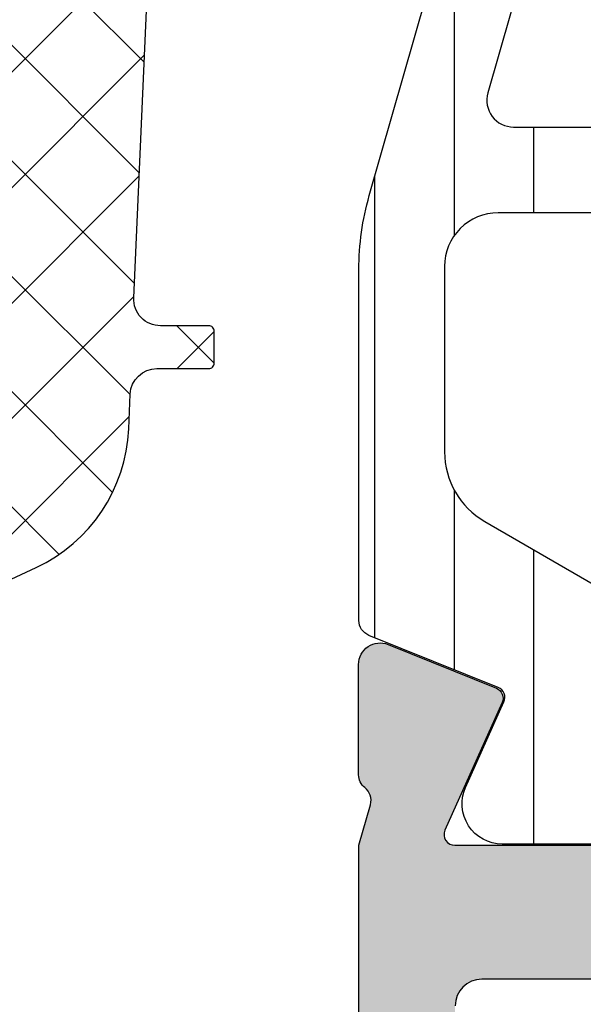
# Model space of a CAD drawing. Header units: millimetres. Extents: x 247761 to 294611, y 172579 to 236863.
# Tile 506 of 596: x 268160 to 268170, y 198228 to 198246. Entities that reach past the tile are written whole.
import ezdxf

# ---------------------------------------------------------------- set-up
doc = ezdxf.new("R2010")
doc.units = ezdxf.units.MM
doc.layers.add('FASÁDA DETAILNÍ', color=4, linetype='Continuous')
doc.layers.add('NOVA', color=240, linetype='Continuous')
pattern_1 = [(135, (0, 0), (-1.077630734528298, -1.077630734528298), []), (225, (0, 0), (1.077630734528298, -1.077630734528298), [])]

# ---------------------------------------------------------------- blocks, each defined once
blk = doc.blocks.new('A$C69D17D4D')
at = {"layer": 'FASÁDA DETAILNÍ'}
h = blk.add_hatch(dxfattribs=at)
h.set_pattern_fill('ANSI37', color=256, scale=0.48, angle=90, style=0)
h.set_pattern_definition(pattern_1)
edge = h.paths.add_edge_path(flags=16)
edge.add_line((-6494.164414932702, 24890.2193893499), (-6495.557268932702, 24890.1196453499))
edge.add_arc((-6495.600126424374, 24890.71811226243), 0.5999995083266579, 179.999991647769, 274.09608051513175, ccw=False)
edge.add_arc((-6495.600126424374, 24890.71811243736), 0.5999995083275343, 85.90391948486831, 180.000008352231, ccw=False)
edge.add_line((-6495.557268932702, 24891.3165793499), (-6494.164414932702, 24891.21683534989))
edge.add_arc((-6494.200129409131, 24890.7181123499), 0.5000001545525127, -85.90393559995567, 85.90393559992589, ccw=False)
edge = h.paths.add_edge_path(flags=16)
edge.add_arc((-6491.00012130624, 24892.31810897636), 0.4999996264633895, 179.9999571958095, 270.0000428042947, ccw=False)
edge.add_line((-6491.500120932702, 24892.31810934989), (-6491.500120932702, 24895.91179434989))
edge.add_arc((-6491.000120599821, 24895.9117943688), 0.5000003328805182, 66.78197339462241, 180.0000021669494, ccw=False)
edge.add_line((-6490.803004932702, 24896.3713003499), (-6484.471902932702, 24893.65542234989))
edge.add_arc((-6484.669018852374, 24893.19591700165), 0.4999998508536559, -2.500110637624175, 66.78191820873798, ccw=False)
edge.add_line((-6484.169494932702, 24893.1741063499), (-6484.207820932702, 24892.29629934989))
edge.add_arc((-6484.707344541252, 24892.31810883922), 0.4999994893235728, 269.9999551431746, 357.5000208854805, ccw=False)
edge.add_line((-6484.707344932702, 24891.81810934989), (-6491.000120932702, 24891.81810934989))
edge = h.paths.add_edge_path(flags=16)
edge.add_line((-6485.591958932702, 24866.7641903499), (-6494.488811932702, 24862.61552034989))
edge.add_arc((-6494.700121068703, 24863.06867409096), 0.4999998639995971, 179.9999703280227, 295.0000079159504, ccw=False)
edge.add_line((-6495.200120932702, 24863.0686743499), (-6495.200120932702, 24872.4181093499))
edge.add_arc((-6494.700121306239, 24872.41810972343), 0.49999962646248, 89.99995719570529, 180.0000428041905, ccw=False)
edge.add_line((-6494.700120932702, 24872.9181093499), (-6485.576197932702, 24872.9181093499))
edge.add_arc((-6485.576198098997, 24872.41810928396), 0.5000000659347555, -2.500027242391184, 89.99998094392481, ccw=False)
edge.add_line((-6485.076673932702, 24872.39629934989), (-6485.303743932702, 24867.1955353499))
edge.add_arc((-6485.803269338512, 24867.2173450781), 0.5000012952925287, 295.00009198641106, 357.5000025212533, ccw=False)
edge = h.paths.add_edge_path(flags=16)
edge.add_arc((-6494.700121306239, 24875.61810897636), 0.4999996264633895, 179.9999571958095, 270.0000428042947, ccw=False)
edge.add_line((-6495.200120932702, 24875.61810934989), (-6495.200120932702, 24882.81810934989))
edge.add_arc((-6494.700121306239, 24882.81810972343), 0.49999962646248, 89.99995719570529, 180.0000428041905, ccw=False)
edge.add_line((-6494.700120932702, 24883.31810934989), (-6493.500120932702, 24883.31810934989))
edge.add_arc((-6493.500119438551, 24885.31810785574), 1.99999850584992, 269.9999571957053, 360.0000428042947)
edge.add_line((-6491.500120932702, 24885.31810934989), (-6491.500120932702, 24889.11810934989))
edge.add_arc((-6491.00012130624, 24889.11810972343), 0.49999962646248, 89.99995719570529, 180.0000428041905, ccw=False)
edge.add_line((-6491.000120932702, 24889.61810934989), (-6484.847059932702, 24889.61810934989))
edge.add_arc((-6484.847060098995, 24889.11810928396), 0.5000000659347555, -2.5000272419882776, 89.9999809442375, ccw=False)
edge.add_line((-6484.347535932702, 24889.09629934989), (-6484.587670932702, 24883.59629934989))
edge.add_arc((-6485.087194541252, 24883.61810883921), 0.4999994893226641, 269.99995514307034, 357.5000208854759, ccw=False)
edge.add_line((-6485.087194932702, 24883.11810934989), (-6490.400120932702, 24883.11810934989))
edge.add_arc((-6490.400120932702, 24882.01810934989), 1.099999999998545, 90, 270)
edge.add_line((-6490.400120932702, 24880.9181093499), (-6485.226909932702, 24880.9181093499))
edge.add_arc((-6485.226910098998, 24880.41810928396), 0.5000000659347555, -2.500027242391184, 89.99998094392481, ccw=False)
edge.add_line((-6484.727385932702, 24880.39629934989), (-6484.936958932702, 24875.59629934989))
edge.add_arc((-6485.436482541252, 24875.61810883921), 0.4999994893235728, 269.99995514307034, 357.5000208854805, ccw=False)
edge.add_line((-6485.436482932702, 24875.11810934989), (-6494.700120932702, 24875.11810934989))
edge = h.paths.add_edge_path()
edge.add_line((-6493.313663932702, 24860.40505634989), (-6484.525797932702, 24864.50290534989))
edge.add_ellipse((-6485.793655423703, 24867.22183071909), major_axis=(-3.000002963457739, 0), ratio=1, start_angle=115.0000306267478, end_angle=177.499941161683)
edge.add_line((-6482.796507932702, 24867.09096934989), (-6482.768173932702, 24867.73991934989))
edge.add_ellipse((-6482.268650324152, 24867.71810986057), major_axis=(-0.4999994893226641, 0), ratio=1, start_angle=269.99995514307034, end_angle=357.5000208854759, ccw=False)
edge.add_line((-6482.268649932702, 24868.21810934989), (-6481.300120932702, 24868.21810934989))
edge.add_ellipse((-6481.300120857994, 24868.31810927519), major_axis=(-0.09999992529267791, 0), ratio=1, start_angle=89.99995719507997, end_angle=180.0000428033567)
edge.add_line((-6481.200120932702, 24868.31810934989), (-6481.200120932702, 24868.9181093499))
edge.add_ellipse((-6481.300120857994, 24868.9181094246), major_axis=(-0.09999992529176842, 0), ratio=1, start_angle=179.9999571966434, end_angle=270.00004280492)
edge.add_line((-6481.300120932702, 24869.01810934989), (-6482.203158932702, 24869.01810934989))
edge.add_ellipse((-6482.203158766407, 24869.51810941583), major_axis=(-0.5000000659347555, 0), ratio=1, start_angle=-2.500027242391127, end_angle=89.99998094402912, ccw=False)
edge.add_line((-6482.702682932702, 24869.5399193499), (-6482.308844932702, 24878.4402133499))
edge.add_ellipse((-6481.809333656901, 24878.41810924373), major_axis=(-0.5000001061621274, 0), ratio=1, start_angle=269.99991701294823, end_angle=357.4662307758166, ccw=False)
edge.add_line((-6481.809332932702, 24878.9181093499), (-6481.200120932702, 24878.9181093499))
edge.add_ellipse((-6481.200120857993, 24879.01810927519), major_axis=(-0.09999992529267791, 0), ratio=1, start_angle=89.99995719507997, end_angle=180.0000428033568)
edge.add_line((-6481.100120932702, 24879.01810934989), (-6481.100120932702, 24879.61810934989))
edge.add_ellipse((-6481.200120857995, 24879.6181094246), major_axis=(-0.09999992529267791, 0), ratio=1, start_angle=179.9999571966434, end_angle=270.0000428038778)
edge.add_line((-6481.200120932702, 24879.71810934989), (-6481.729682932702, 24879.71810934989))
edge.add_ellipse((-6481.729683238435, 24880.21810984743), major_axis=(-0.5000004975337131, 0), ratio=1, start_angle=-2.5336979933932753, end_angle=90.0000350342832, ccw=False)
edge.add_line((-6482.229194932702, 24880.24021334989), (-6481.718538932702, 24891.7804383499))
edge.add_ellipse((-6481.219014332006, 24891.75862881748), major_axis=(-0.5000004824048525, 0), ratio=1, start_angle=266.7829426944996, end_angle=357.5000209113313, ccw=False)
edge.add_line((-6481.190954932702, 24892.2578413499), (-6476.057211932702, 24891.96927834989))
edge.add_ellipse((-6476.172767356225, 24891.55886034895), major_axis=(-0.4263754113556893, 0), ratio=1, start_angle=110.75897237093, end_angle=254.275145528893, ccw=False)
edge.add_line((-6476.021643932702, 24891.16016534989), (-6476.254246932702, 24891.1614053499))
edge.add_line((-6476.254246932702, 24891.1614053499), (-6478.136825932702, 24891.45954334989))
edge.add_line((-6478.136825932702, 24891.45954334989), (-6480.986110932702, 24891.05911734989))
edge.add_ellipse((-6480.944360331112, 24890.76203675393), major_axis=(-0.2999999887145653, 0), ratio=1, start_angle=-82.00025595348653, end_angle=34.59774638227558)
edge.add_ellipse((-6478.721789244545, 24892.2951501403), major_axis=(-3.000047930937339, 0), ratio=1, start_angle=34.59764128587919, end_angle=108.0084245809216)
edge.add_line((-6477.794303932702, 24889.44207134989), (-6475.539412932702, 24890.0756473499))
edge.add_ellipse((-6475.700342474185, 24890.85085985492), major_axis=(-0.7917403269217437, 0), ratio=1, start_angle=101.7276897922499, end_angle=173.2016537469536)
edge.add_line((-6474.914168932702, 24890.75713734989), (-6474.912947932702, 24891.81534734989))
edge.add_ellipse((-6476.092034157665, 24891.68622310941), major_axis=(-1.186135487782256, 0), ratio=1, start_angle=186.2496781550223, end_angle=251.3444235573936)
edge.add_line((-6475.712614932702, 24892.81003734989), (-6478.953954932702, 24893.90437034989))
edge.add_line((-6478.953954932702, 24893.90437034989), (-6487.003749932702, 24896.79414834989))
edge.add_line((-6487.003749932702, 24896.79414834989), (-6496.901626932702, 24901.12695734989))
edge.add_ellipse((-6497.099896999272, 24900.66794836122), major_axis=(-0.5000002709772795, 0), ratio=1, start_angle=246.6379505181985, end_angle=359.9334236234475)
edge.add_line((-6497.599896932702, 24900.6685293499), (-6497.600531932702, 24900.12182834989))
edge.add_ellipse((-6497.100531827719, 24900.12124807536), major_axis=(-0.5000004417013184, 0), ratio=1, start_angle=-0.06649451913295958, end_angle=66.07917546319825)
edge.add_line((-6497.303268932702, 24899.66419434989), (-6494.099265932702, 24898.2624383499))
edge.add_ellipse((-6494.500120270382, 24897.34629727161), major_axis=(-0.9999993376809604, 0), ratio=1, start_angle=179.9999471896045, end_angle=246.3683852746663, ccw=False)
edge.add_line((-6493.500120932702, 24897.34629634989), (-6493.500120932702, 24892.1183543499))
edge.add_line((-6493.500120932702, 24892.1183543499), (-6495.299599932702, 24892.1183453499))
edge.add_line((-6495.299599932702, 24892.1183453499), (-6495.437541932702, 24892.63314634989))
edge.add_ellipse((-6495.714695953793, 24892.51838109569), major_axis=(-0.299975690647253, 0), ratio=1, start_angle=202.4937002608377, end_angle=292.50356669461)
edge.add_line((-6495.829508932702, 24892.7955153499), (-6497.099635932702, 24891.94634834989))
edge.add_ellipse((-6496.59991516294, 24891.08048416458), major_axis=(-0.9997207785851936, 0), ratio=1, start_angle=-60.00923930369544, end_angle=0.007611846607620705)
edge.add_line((-6497.599635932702, 24891.08035134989), (-6497.599604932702, 24890.35599034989))
edge.add_ellipse((-6496.599867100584, 24890.35619840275), major_axis=(-0.9997378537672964, 0), ratio=1, start_angle=0.01192367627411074, end_angle=60.00867505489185)
edge.add_line((-6497.099604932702, 24889.4903243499), (-6495.829508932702, 24888.6411573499))
edge.add_ellipse((-6495.714697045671, 24888.91830484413), major_axis=(-0.2999875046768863, 0), ratio=1, start_angle=67.49759382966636, end_angle=157.5013961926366)
edge.add_line((-6495.437541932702, 24888.8035113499), (-6495.299569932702, 24889.31832734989))
edge.add_line((-6495.299569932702, 24889.31832734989), (-6493.500120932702, 24889.31833534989))
edge.add_line((-6493.500120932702, 24889.31833534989), (-6493.500120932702, 24886.1181083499))
edge.add_ellipse((-6493.800120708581, 24886.11810812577), major_axis=(-0.2999997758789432, 0), ratio=1, start_angle=89.99995719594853, end_angle=180.0000428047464, ccw=False)
edge.add_line((-6493.800120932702, 24885.81810834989), (-6497.100116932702, 24885.81810834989))
edge.add_ellipse((-6497.10011730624, 24885.31810872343), major_axis=(-0.4999996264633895, 0), ratio=1, start_angle=-90.00004280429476, end_angle=4.280419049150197e-05)
edge.add_line((-6497.600116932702, 24885.31810834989), (-6497.600116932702, 24858.42048634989))
edge.add_line((-6497.600116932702, 24858.42048634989), (-6496.049724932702, 24857.5253683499))
edge.add_ellipse((-6495.799724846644, 24857.95838090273), major_axis=(-0.4999999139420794, 0), ratio=1, start_angle=59.99998291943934, end_angle=179.999936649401)
edge.add_line((-6495.299724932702, 24857.95838034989), (-6493.602353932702, 24857.95838034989))
edge.add_line((-6493.602353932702, 24857.95838034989), (-6493.602353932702, 24859.95190234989))
edge.add_ellipse((-6493.10235367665, 24859.95190269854), major_axis=(-0.500000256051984, 0), ratio=1, start_angle=-64.99987141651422, end_angle=3.9951416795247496e-05, ccw=False)
h = blk.add_hatch(dxfattribs=at)
h.set_pattern_fill('ANSI37', color=256, scale=0.48, angle=90, style=0)
h.set_pattern_definition(pattern_1)
edge = h.paths.add_edge_path(flags=16)
edge.add_line((-6494.164414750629, 24890.2193893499), (-6495.557268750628, 24890.1196453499))
edge.add_arc((-6495.600126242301, 24890.71811226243), 0.5999995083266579, 179.999991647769, 274.09608051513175, ccw=False)
edge.add_arc((-6495.600126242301, 24890.71811243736), 0.5999995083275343, 85.90391948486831, 180.000008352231, ccw=False)
edge.add_line((-6495.557268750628, 24891.3165793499), (-6494.164414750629, 24891.21683534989))
edge.add_arc((-6494.200129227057, 24890.7181123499), 0.5000001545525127, -85.90393559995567, 85.90393559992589, ccw=False)
edge = h.paths.add_edge_path(flags=16)
edge.add_arc((-6491.000121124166, 24892.31810897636), 0.4999996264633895, 179.9999571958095, 270.0000428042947, ccw=False)
edge.add_line((-6491.500120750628, 24892.31810934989), (-6491.500120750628, 24895.91179434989))
edge.add_arc((-6491.000120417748, 24895.9117943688), 0.5000003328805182, 66.78197339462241, 180.0000021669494, ccw=False)
edge.add_line((-6490.803004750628, 24896.3713003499), (-6484.471902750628, 24893.65542234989))
edge.add_arc((-6484.669018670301, 24893.19591700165), 0.4999998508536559, -2.500110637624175, 66.78191820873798, ccw=False)
edge.add_line((-6484.169494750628, 24893.1741063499), (-6484.207820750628, 24892.29629934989))
edge.add_arc((-6484.707344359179, 24892.31810883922), 0.4999994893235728, 269.9999551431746, 357.5000208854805, ccw=False)
edge.add_line((-6484.707344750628, 24891.81810934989), (-6491.000120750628, 24891.81810934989))
edge = h.paths.add_edge_path(flags=16)
edge.add_line((-6485.591958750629, 24866.7641903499), (-6494.488811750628, 24862.61552034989))
edge.add_arc((-6494.70012088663, 24863.06867409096), 0.4999998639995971, 179.9999703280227, 295.0000079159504, ccw=False)
edge.add_line((-6495.200120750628, 24863.0686743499), (-6495.200120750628, 24872.4181093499))
edge.add_arc((-6494.700121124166, 24872.41810972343), 0.49999962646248, 89.99995719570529, 180.0000428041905, ccw=False)
edge.add_line((-6494.700120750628, 24872.9181093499), (-6485.576197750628, 24872.9181093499))
edge.add_arc((-6485.576197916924, 24872.41810928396), 0.5000000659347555, -2.500027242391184, 89.99998094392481, ccw=False)
edge.add_line((-6485.076673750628, 24872.39629934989), (-6485.303743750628, 24867.1955353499))
edge.add_arc((-6485.803269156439, 24867.2173450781), 0.5000012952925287, 295.00009198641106, 357.5000025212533, ccw=False)
edge = h.paths.add_edge_path(flags=16)
edge.add_arc((-6494.700121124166, 24875.61810897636), 0.4999996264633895, 179.9999571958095, 270.0000428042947, ccw=False)
edge.add_line((-6495.200120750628, 24875.61810934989), (-6495.200120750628, 24882.81810934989))
edge.add_arc((-6494.700121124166, 24882.81810972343), 0.49999962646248, 89.99995719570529, 180.0000428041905, ccw=False)
edge.add_line((-6494.700120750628, 24883.31810934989), (-6493.500120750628, 24883.31810934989))
edge.add_arc((-6493.500119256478, 24885.31810785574), 1.99999850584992, 269.9999571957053, 360.0000428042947)
edge.add_line((-6491.500120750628, 24885.31810934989), (-6491.500120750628, 24889.11810934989))
edge.add_arc((-6491.000121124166, 24889.11810972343), 0.49999962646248, 89.99995719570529, 180.0000428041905, ccw=False)
edge.add_line((-6491.000120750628, 24889.61810934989), (-6484.847059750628, 24889.61810934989))
edge.add_arc((-6484.847059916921, 24889.11810928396), 0.5000000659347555, -2.5000272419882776, 89.9999809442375, ccw=False)
edge.add_line((-6484.347535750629, 24889.09629934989), (-6484.587670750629, 24883.59629934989))
edge.add_arc((-6485.087194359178, 24883.61810883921), 0.4999994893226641, 269.99995514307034, 357.5000208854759, ccw=False)
edge.add_line((-6485.087194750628, 24883.11810934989), (-6490.400120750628, 24883.11810934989))
edge.add_arc((-6490.400120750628, 24882.01810934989), 1.099999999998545, 90, 270)
edge.add_line((-6490.400120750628, 24880.9181093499), (-6485.226909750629, 24880.9181093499))
edge.add_arc((-6485.226909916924, 24880.41810928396), 0.5000000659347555, -2.500027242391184, 89.99998094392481, ccw=False)
edge.add_line((-6484.727385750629, 24880.39629934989), (-6484.936958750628, 24875.59629934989))
edge.add_arc((-6485.436482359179, 24875.61810883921), 0.4999994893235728, 269.99995514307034, 357.5000208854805, ccw=False)
edge.add_line((-6485.436482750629, 24875.11810934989), (-6494.700120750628, 24875.11810934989))
edge = h.paths.add_edge_path()
edge.add_line((-6493.313663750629, 24860.40505634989), (-6484.525797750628, 24864.50290534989))
edge.add_ellipse((-6485.793655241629, 24867.22183071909), major_axis=(-3.000002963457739, 0), ratio=1, start_angle=115.0000306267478, end_angle=177.499941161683)
edge.add_line((-6482.796507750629, 24867.09096934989), (-6482.768173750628, 24867.73991934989))
edge.add_ellipse((-6482.268650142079, 24867.71810986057), major_axis=(-0.4999994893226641, 0), ratio=1, start_angle=269.99995514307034, end_angle=357.5000208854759, ccw=False)
edge.add_line((-6482.268649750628, 24868.21810934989), (-6481.300120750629, 24868.21810934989))
edge.add_ellipse((-6481.30012067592, 24868.31810927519), major_axis=(-0.09999992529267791, 0), ratio=1, start_angle=89.99995719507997, end_angle=180.0000428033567)
edge.add_line((-6481.200120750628, 24868.31810934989), (-6481.200120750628, 24868.9181093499))
edge.add_ellipse((-6481.30012067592, 24868.9181094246), major_axis=(-0.09999992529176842, 0), ratio=1, start_angle=179.9999571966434, end_angle=270.00004280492)
edge.add_line((-6481.300120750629, 24869.01810934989), (-6482.203158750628, 24869.01810934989))
edge.add_ellipse((-6482.203158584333, 24869.51810941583), major_axis=(-0.5000000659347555, 0), ratio=1, start_angle=-2.500027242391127, end_angle=89.99998094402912, ccw=False)
edge.add_line((-6482.702682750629, 24869.5399193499), (-6482.308844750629, 24878.4402133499))
edge.add_ellipse((-6481.809333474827, 24878.41810924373), major_axis=(-0.5000001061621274, 0), ratio=1, start_angle=269.99991701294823, end_angle=357.4662307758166, ccw=False)
edge.add_line((-6481.809332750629, 24878.9181093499), (-6481.200120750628, 24878.9181093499))
edge.add_ellipse((-6481.20012067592, 24879.01810927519), major_axis=(-0.09999992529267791, 0), ratio=1, start_angle=89.99995719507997, end_angle=180.0000428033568)
edge.add_line((-6481.100120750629, 24879.01810934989), (-6481.100120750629, 24879.61810934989))
edge.add_ellipse((-6481.200120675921, 24879.6181094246), major_axis=(-0.09999992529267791, 0), ratio=1, start_angle=179.9999571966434, end_angle=270.0000428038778)
edge.add_line((-6481.200120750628, 24879.71810934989), (-6481.729682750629, 24879.71810934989))
edge.add_ellipse((-6481.729683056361, 24880.21810984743), major_axis=(-0.5000004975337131, 0), ratio=1, start_angle=-2.5336979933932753, end_angle=90.0000350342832, ccw=False)
edge.add_line((-6482.229194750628, 24880.24021334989), (-6481.718538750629, 24891.7804383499))
edge.add_ellipse((-6481.219014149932, 24891.75862881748), major_axis=(-0.5000004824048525, 0), ratio=1, start_angle=266.7829426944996, end_angle=357.5000209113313, ccw=False)
edge.add_line((-6481.190954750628, 24892.2578413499), (-6476.057211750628, 24891.96927834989))
edge.add_ellipse((-6476.172767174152, 24891.55886034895), major_axis=(-0.4263754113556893, 0), ratio=1, start_angle=110.75897237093, end_angle=254.275145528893, ccw=False)
edge.add_line((-6476.021643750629, 24891.16016534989), (-6476.254246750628, 24891.1614053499))
edge.add_line((-6476.254246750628, 24891.1614053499), (-6478.136825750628, 24891.45954334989))
edge.add_line((-6478.136825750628, 24891.45954334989), (-6480.986110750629, 24891.05911734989))
edge.add_ellipse((-6480.944360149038, 24890.76203675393), major_axis=(-0.2999999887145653, 0), ratio=1, start_angle=-82.00025595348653, end_angle=34.59774638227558)
edge.add_ellipse((-6478.721789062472, 24892.2951501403), major_axis=(-3.000047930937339, 0), ratio=1, start_angle=34.59764128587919, end_angle=108.0084245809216)
edge.add_line((-6477.794303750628, 24889.44207134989), (-6475.539412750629, 24890.0756473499))
edge.add_ellipse((-6475.700342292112, 24890.85085985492), major_axis=(-0.7917403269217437, 0), ratio=1, start_angle=101.7276897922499, end_angle=173.2016537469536)
edge.add_line((-6474.914168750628, 24890.75713734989), (-6474.912947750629, 24891.81534734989))
edge.add_ellipse((-6476.092033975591, 24891.68622310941), major_axis=(-1.186135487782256, 0), ratio=1, start_angle=186.2496781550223, end_angle=251.3444235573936)
edge.add_line((-6475.712614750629, 24892.81003734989), (-6478.953954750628, 24893.90437034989))
edge.add_line((-6478.953954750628, 24893.90437034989), (-6487.003749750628, 24896.79414834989))
edge.add_line((-6487.003749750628, 24896.79414834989), (-6496.901626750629, 24901.12695734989))
edge.add_ellipse((-6497.099896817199, 24900.66794836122), major_axis=(-0.5000002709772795, 0), ratio=1, start_angle=246.6379505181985, end_angle=359.9334236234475)
edge.add_line((-6497.599896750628, 24900.6685293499), (-6497.600531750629, 24900.12182834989))
edge.add_ellipse((-6497.100531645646, 24900.12124807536), major_axis=(-0.5000004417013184, 0), ratio=1, start_angle=-0.06649451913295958, end_angle=66.07917546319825)
edge.add_line((-6497.303268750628, 24899.66419434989), (-6494.099265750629, 24898.2624383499))
edge.add_ellipse((-6494.500120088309, 24897.34629727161), major_axis=(-0.9999993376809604, 0), ratio=1, start_angle=179.9999471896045, end_angle=246.3683852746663, ccw=False)
edge.add_line((-6493.500120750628, 24897.34629634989), (-6493.500120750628, 24892.1183543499))
edge.add_line((-6493.500120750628, 24892.1183543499), (-6495.299599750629, 24892.1183453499))
edge.add_line((-6495.299599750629, 24892.1183453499), (-6495.437541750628, 24892.63314634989))
edge.add_ellipse((-6495.71469577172, 24892.51838109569), major_axis=(-0.299975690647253, 0), ratio=1, start_angle=202.4937002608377, end_angle=292.50356669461)
edge.add_line((-6495.829508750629, 24892.7955153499), (-6497.099635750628, 24891.94634834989))
edge.add_ellipse((-6496.599914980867, 24891.08048416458), major_axis=(-0.9997207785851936, 0), ratio=1, start_angle=-60.00923930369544, end_angle=0.007611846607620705)
edge.add_line((-6497.599635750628, 24891.08035134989), (-6497.599604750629, 24890.35599034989))
edge.add_ellipse((-6496.59986691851, 24890.35619840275), major_axis=(-0.9997378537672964, 0), ratio=1, start_angle=0.01192367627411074, end_angle=60.00867505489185)
edge.add_line((-6497.099604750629, 24889.4903243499), (-6495.829508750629, 24888.6411573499))
edge.add_ellipse((-6495.714696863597, 24888.91830484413), major_axis=(-0.2999875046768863, 0), ratio=1, start_angle=67.49759382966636, end_angle=157.5013961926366)
edge.add_line((-6495.437541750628, 24888.8035113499), (-6495.299569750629, 24889.31832734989))
edge.add_line((-6495.299569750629, 24889.31832734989), (-6493.500120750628, 24889.31833534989))
edge.add_line((-6493.500120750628, 24889.31833534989), (-6493.500120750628, 24886.1181083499))
edge.add_ellipse((-6493.800120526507, 24886.11810812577), major_axis=(-0.2999997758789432, 0), ratio=1, start_angle=89.99995719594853, end_angle=180.0000428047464, ccw=False)
edge.add_line((-6493.800120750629, 24885.81810834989), (-6497.100116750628, 24885.81810834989))
edge.add_ellipse((-6497.100117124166, 24885.31810872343), major_axis=(-0.4999996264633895, 0), ratio=1, start_angle=-90.00004280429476, end_angle=4.280419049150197e-05)
edge.add_line((-6497.600116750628, 24885.31810834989), (-6497.600116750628, 24858.42048634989))
edge.add_line((-6497.600116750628, 24858.42048634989), (-6496.049724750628, 24857.5253683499))
edge.add_ellipse((-6495.799724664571, 24857.95838090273), major_axis=(-0.4999999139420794, 0), ratio=1, start_angle=59.99998291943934, end_angle=179.999936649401)
edge.add_line((-6495.299724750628, 24857.95838034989), (-6493.602353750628, 24857.95838034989))
edge.add_line((-6493.602353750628, 24857.95838034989), (-6493.602353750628, 24859.95190234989))
edge.add_ellipse((-6493.102353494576, 24859.95190269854), major_axis=(-0.500000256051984, 0), ratio=1, start_angle=-64.99987141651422, end_angle=3.9951416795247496e-05, ccw=False)
h = blk.add_hatch(dxfattribs=at)
h.set_pattern_fill('ANSI31', color=256, scale=0.468, angle=45, style=0)
h.set_pattern_definition([(90, (0, 0), (-1.4859, 3.33066907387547e-16), [])])
edge = h.paths.add_edge_path(flags=16)
edge.add_line((-6465.848220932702, 24886.72963434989), (-6468.070930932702, 24888.01299634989))
edge.add_ellipse((-6469.0708033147, 24886.28127138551), major_axis=(-1.999654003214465, 0), ratio=1, start_angle=239.9984985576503, end_angle=299.9999542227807)
edge.add_line((-6470.070628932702, 24888.01302334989), (-6471.200146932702, 24887.3608953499))
edge.add_ellipse((-6469.700143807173, 24884.76281514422), major_axis=(-3.000005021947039, 0), ratio=1, start_angle=300.0000135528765, end_angle=343.9999452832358)
edge.add_line((-6472.583932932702, 24885.58973134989), (-6473.636580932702, 24881.91870934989))
edge.add_ellipse((-6473.15594990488, 24881.78089055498), major_axis=(-0.5000002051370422, 0), ratio=1, start_angle=-16.00000720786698, end_angle=90.00079895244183)
edge.add_line((-6473.155942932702, 24881.2808903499), (-6465.598189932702, 24881.28100034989))
edge.add_ellipse((-6465.598199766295, 24881.78100018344), major_axis=(-0.4999998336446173, 0), ratio=1, start_angle=90.00112684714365, end_angle=180.0008212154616)
edge.add_line((-6465.098199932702, 24881.78100734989), (-6465.098255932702, 24885.43065634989))
edge.add_ellipse((-6466.598255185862, 24885.43061688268), major_axis=(-1.499999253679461, 0), ratio=1, start_angle=180.0015075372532, end_angle=239.9984727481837)
edge = h.paths.add_edge_path(flags=16)
edge.add_line((-6465.598171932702, 24879.68099834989), (-6473.901501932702, 24879.68087134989))
edge.add_ellipse((-6473.901493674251, 24879.18087106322), major_axis=(-0.5000002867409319, 0), ratio=1, start_angle=270.0009463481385, end_angle=344.0000560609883)
edge.add_line((-6474.382124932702, 24879.31868934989), (-6476.089051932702, 24873.3659273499))
edge.add_ellipse((-6475.608421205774, 24873.22810832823), major_axis=(-0.4999999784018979, 0), ratio=1, start_angle=-16.00004168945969, end_angle=90.00094802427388)
edge.add_line((-6475.608412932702, 24872.72810834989), (-6465.598058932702, 24872.7282783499))
edge.add_ellipse((-6465.598071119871, 24873.22827853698), major_axis=(-0.5000001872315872, 0), ratio=1, start_angle=90.00139654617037, end_angle=180.0008952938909)
edge.add_line((-6465.098070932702, 24873.22828634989), (-6465.098160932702, 24879.1810063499))
edge.add_ellipse((-6465.598161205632, 24879.18099807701), major_axis=(-0.5000002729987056, 0), ratio=1, start_angle=180.0009480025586, end_angle=270.0012292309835)
edge = h.paths.add_edge_path(flags=16)
edge.add_line((-6476.147207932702, 24865.36397434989), (-6472.970817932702, 24863.5300853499))
edge.add_ellipse((-6471.470818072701, 24866.12816509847), major_axis=(-3.000002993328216, 0), ratio=1, start_angle=60.00003609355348, end_angle=120.0014917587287)
edge.add_line((-6469.970748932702, 24863.53012534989), (-6465.847865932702, 24865.9106203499))
edge.add_ellipse((-6466.597901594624, 24867.20963863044), major_axis=(-1.500000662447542, 0), ratio=1, start_angle=120.0015583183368, end_angle=180.0015171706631)
edge.add_line((-6465.097900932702, 24867.20967834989), (-6465.097991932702, 24870.62829234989))
edge.add_ellipse((-6465.597991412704, 24870.62827886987), major_axis=(-0.4999994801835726, 0), ratio=1, start_angle=180.0015446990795, end_angle=270.0014346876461)
edge.add_line((-6465.598003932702, 24871.12827834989), (-6475.897318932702, 24871.12809734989))
edge.add_ellipse((-6475.897300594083, 24870.12809701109), major_axis=(-1.000000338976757, 0), ratio=1, start_angle=-89.99894927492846, end_angle=0.001527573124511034)
edge.add_line((-6476.897300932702, 24870.1280703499), (-6476.897207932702, 24866.6629723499))
edge.add_ellipse((-6475.397207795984, 24866.66301253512), major_axis=(-1.500000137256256, 0), ratio=1, start_angle=0.001534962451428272, end_angle=59.99999699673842)
edge = h.paths.add_edge_path()
edge.add_line((-6478.497075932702, 24863.5161683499), (-6478.497297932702, 24870.06923134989))
edge.add_arc((-6473.497300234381, 24870.06939821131), 4.999997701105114, 163.9999762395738, 180.001912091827, ccw=False)
edge.add_line((-6478.303605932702, 24871.4475863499), (-6474.034994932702, 24886.33400434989))
edge.add_arc((-6474.515625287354, 24886.47182286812), 0.49999948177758, 344.000002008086, 450.0000739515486)
edge.add_line((-6474.515625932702, 24886.97182234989), (-6478.398999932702, 24886.97182234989))
edge.add_arc((-6478.399019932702, 24887.97182234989), 1.0000000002, 90.00114591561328, 270.00114591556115, ccw=False)
edge.add_line((-6478.399039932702, 24888.97182234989), (-6473.700703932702, 24888.97201034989))
edge.add_line((-6473.700703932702, 24888.97201034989), (-6473.700703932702, 24889.12806234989))
edge.add_arc((-6473.400703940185, 24889.12806292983), 0.29999999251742, 111.97384588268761, 180.0001107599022, ccw=False)
edge.add_line((-6473.512958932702, 24889.40626934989), (-6471.101056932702, 24890.3794563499))
edge.add_arc((-6471.175893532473, 24890.56492759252), 0.2000002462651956, 291.9737977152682, 384.1409822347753)
edge.add_line((-6470.993384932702, 24890.6467243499), (-6471.709884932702, 24892.24540934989))
edge.add_arc((-6471.025479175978, 24892.55214761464), 0.7499997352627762, 89.99998141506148, 204.1410584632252, ccw=False)
edge.add_line((-6471.025478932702, 24893.3021473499), (-6465.917929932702, 24893.3021473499))
edge.add_arc((-6465.917930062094, 24892.70214751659), 0.5999998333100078, -30.14292486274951, 89.99998764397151, ccw=False)
edge.add_line((-6465.399064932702, 24892.4008523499), (-6466.660280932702, 24890.22889534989))
edge.add_arc((-6466.400848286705, 24890.07824707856), 0.3000003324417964, 149.8569693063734, 253.9999309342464)
edge.add_line((-6466.483539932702, 24889.78986834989), (-6464.969067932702, 24889.35560134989))
edge.add_line((-6464.969067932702, 24889.35560134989), (-6463.648295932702, 24888.59305334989))
edge.add_arc((-6463.798296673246, 24888.33324620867), 0.2999999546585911, -2.4633047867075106, 59.999831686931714, ccw=False)
edge.add_line((-6463.498573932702, 24888.3203523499), (-6463.498573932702, 24864.3306983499))
edge.add_arc((-6463.797909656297, 24864.31074367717), 0.3000001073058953, -59.99985225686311, 3.813876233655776, ccw=False)
edge.add_line((-6463.647908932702, 24864.05093634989), (-6464.968714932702, 24863.28836834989))
edge.add_line((-6464.968714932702, 24863.28836834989), (-6466.483185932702, 24862.85410134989))
edge.add_arc((-6466.400494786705, 24862.56572223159), 0.3000005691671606, 105.9999567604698, 210.1429183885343)
edge.add_line((-6466.659927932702, 24862.41507434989), (-6465.398711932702, 24860.2431183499))
edge.add_arc((-6465.917577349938, 24859.9418226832), 0.6000003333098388, -89.99996015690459, 30.142952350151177, ccw=False)
edge.add_line((-6465.917576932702, 24859.3418223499), (-6475.821176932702, 24859.3418223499))
edge.add_arc((-6475.82117767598, 24860.09182240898), 0.75000005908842, 155.8589797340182, 270.0000567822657, ccw=False)
edge.add_line((-6476.505583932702, 24860.39856034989), (-6475.789083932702, 24861.9972453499))
edge.add_arc((-6475.971592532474, 24862.07904210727), 0.2000002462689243, 335.8590177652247, 428.0262022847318)
edge.add_line((-6475.896755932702, 24862.2645133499), (-6478.309330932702, 24863.2379723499))
edge.add_arc((-6478.197076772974, 24863.51617820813), 0.2999991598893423, 180.0018827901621, 248.0262614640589, ccw=False)
h = blk.add_hatch(color=256, dxfattribs=at)
edge = h.paths.add_edge_path(flags=16)
edge.add_ellipse((-6469.200171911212, 24829.51812637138), major_axis=(-0.499974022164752, 0), ratio=1, start_angle=-0.002977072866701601, end_angle=90.00297707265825)
edge.add_line((-6469.200145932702, 24829.01815234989), (-6451.200145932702, 24829.01815234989))
edge.add_ellipse((-6451.200119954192, 24829.51812637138), major_axis=(-0.4999740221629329, 0), ratio=1, start_angle=89.99702292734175, end_angle=180.0029770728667)
edge.add_line((-6450.700145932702, 24829.51815234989), (-6450.700145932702, 24842.01815234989))
edge.add_ellipse((-6451.200167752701, 24842.01813052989), major_axis=(-0.5000218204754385, 0), ratio=1, start_angle=180.0025002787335, end_angle=269.9974997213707)
edge.add_line((-6451.200145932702, 24842.51815234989), (-6463.803196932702, 24842.51815234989))
edge.add_ellipse((-6463.803198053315, 24844.01815122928), major_axis=(-1.499998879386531, 0), ratio=1, start_angle=-4.2804329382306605e-05, end_angle=90.00004280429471, ccw=False)
edge.add_line((-6465.303196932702, 24844.01815234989), (-6465.303196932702, 24857.01814034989))
edge.add_ellipse((-6465.803196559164, 24857.01814072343), major_axis=(-0.49999962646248, 0), ratio=1, start_angle=179.9999571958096, end_angle=270.0000428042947)
edge.add_line((-6465.803196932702, 24857.51814034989), (-6469.200145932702, 24857.51814034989))
edge.add_ellipse((-6469.20014630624, 24857.01814072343), major_axis=(-0.4999996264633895, 0), ratio=1, start_angle=-90.00004280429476, end_angle=4.280419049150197e-05)
edge.add_line((-6469.700145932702, 24857.01814034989), (-6469.700145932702, 24829.51815234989))
edge = h.paths.add_edge_path()
edge.add_line((-6498.500140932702, 24828.31814034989), (-6498.500140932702, 24831.31814034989))
edge.add_line((-6498.500140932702, 24831.31814034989), (-6496.500140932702, 24831.31814034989))
edge.add_arc((-6496.500114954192, 24830.8181663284), 0.4999740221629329, -0.0029770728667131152, 90.00297707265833, ccw=False)
edge.add_line((-6496.000140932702, 24830.81814034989), (-6496.000140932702, 24830.31814034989))
edge.add_line((-6496.000140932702, 24830.31814034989), (-6497.000140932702, 24830.31814034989))
edge.add_line((-6497.000140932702, 24830.31814034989), (-6497.000140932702, 24829.31814034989))
edge.add_arc((-6496.000076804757, 24829.31820447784), 1.000064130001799, 180.0036740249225, 269.9963259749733)
edge.add_line((-6496.000140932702, 24828.31814034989), (-6492.000140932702, 24828.31814034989))
edge.add_arc((-6492.000170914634, 24829.31817033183), 1.000029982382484, 270.0017177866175, 359.9982822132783)
edge.add_line((-6491.000140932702, 24829.31814034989), (-6491.000140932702, 24830.31814034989))
edge.add_line((-6491.000140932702, 24830.31814034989), (-6492.000140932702, 24830.31814034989))
edge.add_line((-6492.000140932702, 24830.31814034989), (-6492.000140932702, 24830.81814034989))
edge.add_arc((-6491.500135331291, 24830.81813474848), 0.5000056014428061, 90.0006418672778, 179.9993581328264, ccw=False)
edge.add_line((-6491.500140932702, 24831.31814034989), (-6488.700137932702, 24831.31814034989))
edge.add_arc((-6488.700137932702, 24830.81814034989), 0.5, -90, 90, ccw=False)
edge.add_line((-6488.700137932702, 24830.31814034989), (-6489.000140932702, 24830.31814034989))
edge.add_arc((-6489.000130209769, 24829.81812962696), 0.5000107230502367, 90.00122873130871, 179.9987712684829)
edge.add_line((-6489.500140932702, 24829.81814034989), (-6489.500140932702, 24829.31814034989))
edge.add_arc((-6489.000073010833, 24829.31820827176), 0.5000679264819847, 180.0077822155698, 269.9922177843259)
edge.add_line((-6489.000140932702, 24828.81814034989), (-6477.700145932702, 24828.81814034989))
edge.add_arc((-6477.700167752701, 24829.31816216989), 0.500021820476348, 270.0025002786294, 359.9974997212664)
edge.add_line((-6477.200145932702, 24829.31814034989), (-6477.200145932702, 24829.81814034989))
edge.add_arc((-6477.700083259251, 24829.81820302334), 0.4999373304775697, 359.9928172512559, 450.0071827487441)
edge.add_line((-6477.700145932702, 24830.31814034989), (-6478.000148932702, 24830.31814034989))
edge.add_arc((-6478.000086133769, 24830.81820314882), 0.5000628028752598, 180.0071953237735, 269.9928046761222, ccw=False)
edge.add_line((-6478.500148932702, 24830.81814034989), (-6478.500148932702, 24835.31814034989))
edge.add_arc((-6478.000143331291, 24835.31813474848), 0.5000056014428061, 90.0006418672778, 179.9993581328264, ccw=False)
edge.add_line((-6478.000148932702, 24835.81814034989), (-6477.200145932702, 24835.81814034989))
edge.add_arc((-6477.200119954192, 24835.3181663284), 0.4999740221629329, -0.0029770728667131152, 90.00297707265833, ccw=False)
edge.add_line((-6476.700145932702, 24835.31814034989), (-6476.700145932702, 24833.31814034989))
edge.add_arc((-6476.200078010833, 24833.31820827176), 0.5000679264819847, 180.0077822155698, 269.9922177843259)
edge.add_line((-6476.200145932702, 24832.81814034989), (-6475.700145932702, 24832.81814034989))
edge.add_arc((-6475.700083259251, 24832.31820302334), 0.4999373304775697, -0.007182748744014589, 90.00718274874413, ccw=False)
edge.add_line((-6475.200145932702, 24832.31814034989), (-6475.200145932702, 24829.31814034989))
edge.add_arc((-6474.700090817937, 24829.31819546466), 0.5000551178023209, 180.0063149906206, 269.9936850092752)
edge.add_line((-6474.700145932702, 24828.81814034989), (-6473.000148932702, 24828.81814034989))
edge.add_arc((-6473.000117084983, 24830.31810850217), 1.499968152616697, 269.9987834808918, 360.0012165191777)
edge.add_line((-6471.500148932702, 24830.31814034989), (-6471.500148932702, 24856.31814034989))
edge.add_arc((-6472.000128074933, 24856.31816120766), 0.4999791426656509, 359.997609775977, 450.002390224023)
edge.add_line((-6472.000148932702, 24856.81814034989), (-6476.200145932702, 24856.81814034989))
edge.add_arc((-6476.200140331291, 24856.31813474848), 0.5000056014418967, 90.00064186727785, 179.9993581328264)
edge.add_line((-6476.700145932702, 24856.31814034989), (-6476.700145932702, 24854.31814034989))
edge.add_arc((-6477.200167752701, 24854.31816216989), 0.5000218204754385, 270.0025002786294, 359.9974997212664, ccw=False)
edge.add_line((-6477.200145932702, 24853.81814034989), (-6478.000148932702, 24853.81814034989))
edge.add_arc((-6478.000096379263, 24854.31819290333), 0.5000525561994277, 180.0060215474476, 269.9939784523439, ccw=False)
edge.add_line((-6478.500148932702, 24854.31814034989), (-6478.500148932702, 24859.31814134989))
edge.add_line((-6478.500148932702, 24859.31814134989), (-6478.282827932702, 24860.07603034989))
edge.add_arc((-6478.571206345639, 24860.15872166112), 0.2999999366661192, 343.9999757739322, 412.095185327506)
edge.add_arc((-6478.202595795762, 24860.63214150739), 0.3000001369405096, 180.0000300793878, 232.09528191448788, ccw=False)
edge.add_line((-6478.502595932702, 24860.6321413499), (-6478.502593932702, 24862.69628834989))
edge.add_arc((-6478.102594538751, 24862.69628880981), 0.3999993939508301, 68.02623046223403, 180.0000658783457, ccw=False)
edge.add_line((-6477.952921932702, 24863.06723034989), (-6475.929692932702, 24862.25086934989))
edge.add_arc((-6476.004529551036, 24862.0653990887), 0.1999993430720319, -24.14109237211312, 68.02609214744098, ccw=False)
edge.add_line((-6475.822021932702, 24861.98360234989), (-6476.890341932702, 24859.59991734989))
edge.add_arc((-6476.707833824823, 24859.51812064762), 0.199999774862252, 155.8589745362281, 270.8199006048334)
edge.add_line((-6476.704971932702, 24859.31814134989), (-6465.400891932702, 24859.31814034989))
edge.add_arc((-6465.392460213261, 24859.50955484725), 0.191600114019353, 267.477778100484, 361.0444500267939)
edge.add_line((-6465.200891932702, 24859.51304734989), (-6465.200891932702, 24859.93363134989))
edge.add_line((-6465.200891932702, 24859.93363134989), (-6466.632626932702, 24862.39924334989))
edge.add_arc((-6466.373289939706, 24862.55005504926), 0.2999997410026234, 105.99997171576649, 210.1791961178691, ccw=False)
edge.add_line((-6466.455980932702, 24862.83843334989), (-6464.963819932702, 24863.26630434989))
edge.add_line((-6464.963819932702, 24863.26630434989), (-6464.100544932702, 24863.7647163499))
edge.add_arc((-6463.900544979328, 24863.41830610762), 0.4000000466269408, 3.470278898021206e-05, 119.9999884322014, ccw=False)
edge.add_line((-6463.500544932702, 24863.41830634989), (-6463.500891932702, 24859.31037534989))
edge.add_line((-6463.500891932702, 24859.31037534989), (-6463.503196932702, 24844.81831834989))
edge.add_arc((-6463.00319708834, 24844.81814022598), 0.4999998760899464, 179.9795884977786, 270.0000178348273)
edge.add_line((-6463.003196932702, 24844.31814034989), (-6457.600154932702, 24844.31814034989))
edge.add_arc((-6457.600154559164, 24844.81813997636), 0.4999996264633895, 269.9999571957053, 360.0000428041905)
edge.add_line((-6457.100154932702, 24844.81814034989), (-6457.100154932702, 24847.31814034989))
edge.add_arc((-6456.60015530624, 24847.31814072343), 0.49999962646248, 89.99995719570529, 180.0000428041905, ccw=False)
edge.add_line((-6456.600154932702, 24847.81814034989), (-6455.300151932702, 24847.81814034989))
edge.add_arc((-6455.300131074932, 24847.31816120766), 0.4999791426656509, -0.0023902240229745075, 90.00239022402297, ccw=False)
edge.add_line((-6454.800151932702, 24847.31814034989), (-6454.800151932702, 24846.81814034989))
edge.add_line((-6454.800151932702, 24846.81814034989), (-6455.800151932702, 24846.81814034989))
edge.add_line((-6455.800151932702, 24846.81814034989), (-6455.800151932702, 24845.31814034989))
edge.add_arc((-6454.800120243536, 24845.31817203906), 1.000031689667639, 180.0018155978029, 269.9981844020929)
edge.add_line((-6454.800151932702, 24844.31814034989), (-6450.800151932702, 24844.31814034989))
edge.add_arc((-6450.800221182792, 24845.31820959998), 1.000069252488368, 270.0039674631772, 359.9960325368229)
edge.add_line((-6449.800151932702, 24845.31814034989), (-6449.800151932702, 24846.81814034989))
edge.add_line((-6449.800151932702, 24846.81814034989), (-6450.800151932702, 24846.81814034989))
edge.add_line((-6450.800151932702, 24846.81814034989), (-6450.800151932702, 24847.31814034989))
edge.add_arc((-6450.300177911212, 24847.3181663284), 0.499974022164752, 89.99702292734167, 180.0029770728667, ccw=False)
edge.add_line((-6450.300151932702, 24847.81814034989), (-6449.000148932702, 24847.81814034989))
edge.add_arc((-6449.000154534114, 24847.31813474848), 0.5000056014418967, 0.000641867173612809, 89.99935813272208, ccw=False)
edge.add_line((-6448.500148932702, 24847.31814034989), (-6448.500148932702, 24828.31814034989))
edge.add_arc((-6450.000119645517, 24828.31811106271), 1.499970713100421, -90.0011187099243, 0.001118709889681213, ccw=False)
edge.add_line((-6450.000148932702, 24826.81814034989), (-6497.000140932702, 24826.81814034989))
edge.add_arc((-6497.000080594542, 24828.31820068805), 1.500060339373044, 180.002304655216, 269.9976953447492, ccw=False)
at = {"layer": 'FASÁDA DETAILNÍ', "extrusion": (0, 0, -1)}
for points in [[(6493.313663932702, 24860.40505634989), (6484.525797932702, 24864.50290534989), (6484.525797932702, 24864.50290534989, -0.279675), (6482.796507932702, 24867.09096934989), (6482.768173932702, 24867.73991934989), (6482.768173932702, 24867.73991934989, 0.401491), (6482.268649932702, 24868.21810934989), (6481.300120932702, 24868.21810934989), (6481.300120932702, 24868.21810934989, -0.414214), (6481.200120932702, 24868.31810934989), (6481.200120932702, 24868.9181093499), (6481.200120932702, 24868.9181093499, -0.414214), (6481.300120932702, 24869.01810934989), (6482.203158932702, 24869.01810934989), (6482.203158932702, 24869.01810934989, 0.427052), (6482.702682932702, 24869.5399193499), (6482.308844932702, 24878.4402133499)], [(6493.313663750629, 24860.40505634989), (6484.525797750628, 24864.50290534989), (6484.525797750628, 24864.50290534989, -0.279675), (6482.796507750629, 24867.09096934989), (6482.768173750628, 24867.73991934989), (6482.768173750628, 24867.73991934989, 0.401491), (6482.268649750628, 24868.21810934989), (6481.300120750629, 24868.21810934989), (6481.300120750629, 24868.21810934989, -0.414214), (6481.200120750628, 24868.31810934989), (6481.200120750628, 24868.9181093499), (6481.200120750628, 24868.9181093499, -0.414214), (6481.300120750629, 24869.01810934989), (6482.203158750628, 24869.01810934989), (6482.203158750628, 24869.01810934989, 0.427052), (6482.702682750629, 24869.5399193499), (6482.308844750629, 24878.4402133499)]]:
    blk.add_lwpolyline(points, format="xyb", dxfattribs=at)
at = {"layer": 'FASÁDA DETAILNÍ'}
for points in [[(-6465.917576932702, 24859.3418223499), (-6475.821176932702, 24859.3418223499), (-6475.821176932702, 24859.3418223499, -0.543753), (-6476.505583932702, 24860.39856034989), (-6475.789083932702, 24861.9972453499), (-6475.789083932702, 24861.9972453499, 0.425336), (-6475.896755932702, 24862.2645133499), (-6478.309330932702, 24863.2379723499), (-6478.309330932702, 24863.2379723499, -0.305847), (-6478.497075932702, 24863.5161683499), (-6478.497075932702, 24863.5161683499), (-6478.497297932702, 24870.06923134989), (-6478.497297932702, 24870.06923134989, -0.0699353), (-6478.303605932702, 24871.4475863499), (-6474.034994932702, 24886.33400434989)], [(-6472.000148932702, 24856.81814034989), (-6476.200145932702, 24856.81814034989), (-6476.200145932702, 24856.81814034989, 0.414207), (-6476.700145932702, 24856.31814034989)], [(-6478.500148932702, 24854.31814034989), (-6478.500148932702, 24859.31814134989), (-6478.282827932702, 24860.07603034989), (-6478.282827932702, 24860.07603034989, 0.306185), (-6478.386900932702, 24860.39543134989, -0.231306), (-6478.502595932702, 24860.6321413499), (-6478.502593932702, 24862.69628834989), (-6478.502593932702, 24862.69628834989, -0.531563), (-6477.952921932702, 24863.06723034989), (-6475.929692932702, 24862.25086934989), (-6475.929692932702, 24862.25086934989, -0.425336), (-6475.822021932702, 24861.98360234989), (-6476.890341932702, 24859.59991734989), (-6476.890341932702, 24859.59991734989, 0.548397), (-6476.704971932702, 24859.31814134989), (-6465.400891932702, 24859.31814034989)]]:
    blk.add_lwpolyline(points, format="xyb", dxfattribs=at)
at = {"layer": 'FASÁDA DETAILNÍ', "extrusion": (0, 0, -1)}
for points in [[(6465.598171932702, 24879.68099834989), (6473.901501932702, 24879.68087134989), (6473.901501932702, 24879.68087134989, -0.334591), (6474.382124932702, 24879.31868934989), (6476.089051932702, 24873.3659273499), (6476.089051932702, 24873.3659273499, -0.498587), (6475.608412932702, 24872.72810834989), (6465.598058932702, 24872.7282783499), (6465.598058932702, 24872.7282783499, -0.414211), (6465.098070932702, 24873.22828634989), (6465.098160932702, 24879.1810063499), (6465.098160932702, 24879.1810063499, -0.414215), (6465.598171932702, 24879.68099834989)], [(6476.147207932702, 24865.36397434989), (6472.970817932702, 24863.5300853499), (6472.970817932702, 24863.5300853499, -0.267956), (6469.970748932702, 24863.53012534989), (6465.847865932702, 24865.9106203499), (6465.847865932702, 24865.9106203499, -0.267949), (6465.097900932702, 24867.20967834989), (6465.097991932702, 24870.62829234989), (6465.097991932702, 24870.62829234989, -0.414213), (6465.598003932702, 24871.12827834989), (6475.897318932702, 24871.12809734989), (6475.897318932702, 24871.12809734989, -0.414216), (6476.897300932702, 24870.1280703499), (6476.897207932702, 24866.6629723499), (6476.897207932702, 24866.6629723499, -0.267942), (6476.147207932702, 24865.36397434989)]]:
    blk.add_lwpolyline(points, format="xyb", close=True, dxfattribs=at)

msp = doc.modelspace()

# ---------------------------------------------------------------- block references
at = {"layer": 'NOVA', "ltscale": 300}
msp.add_blockref('A$C69D17D4D', (274644.5174331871, 173371.2585875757), dxfattribs=at)

doc.saveas('drawing.dxf')
